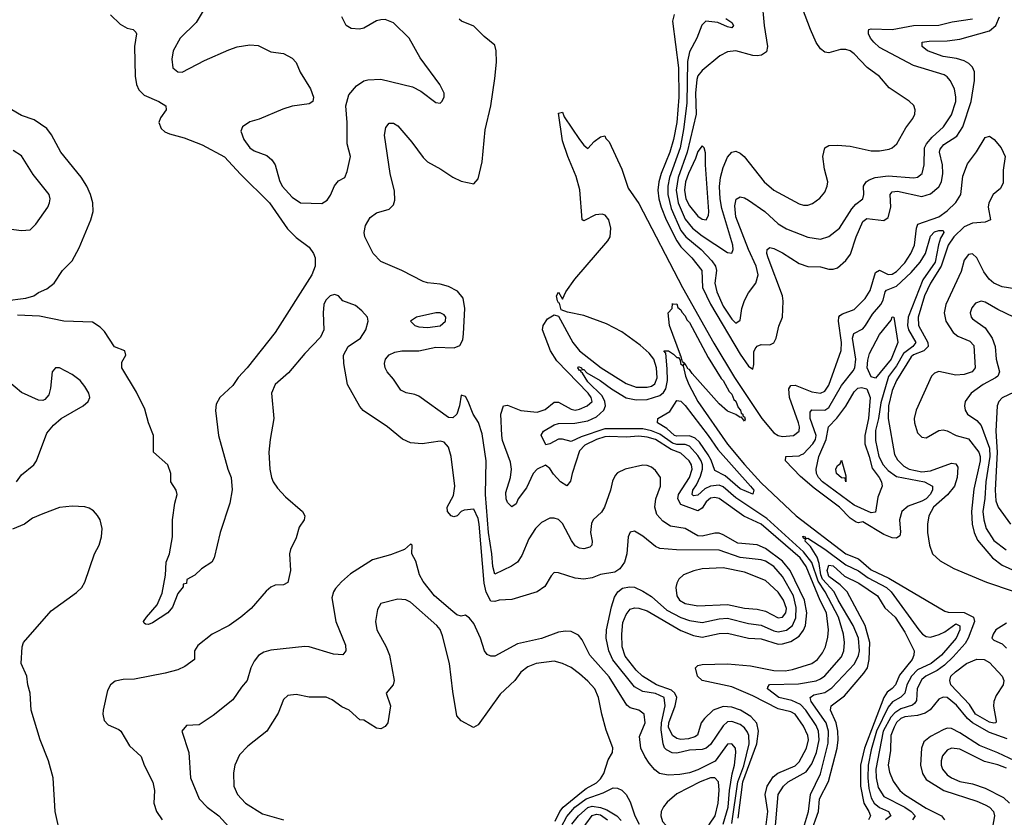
# Model space of a CAD drawing. Header units: inches. Extents: x 884549 to 1028252, y 526810 to 653624.
# Tile 674 of 1056: x 982801 to 987460, y 572463 to 576237. Entities that reach past the tile are written whole.
import ezdxf

# ---------------------------------------------------------------- set-up
doc = ezdxf.new("R2010")
doc.units = ezdxf.units.IN
doc.header["$MEASUREMENT"] = 0
doc.layers.add('A9587', color=7, linetype='Continuous')

msp = doc.modelspace()

# ---------------------------------------------------------------- linework, layer by layer
at = {"layer": 'A9587', "color": 5}
for points, elevation in [([(986312.4, 576330), (986323.5, 576210), (986339.5, 576110), (986334.4, 576085.6), (986311, 576070), (986290, 576066.6), (986270, 576067.3), (986190, 576089.9), (986150, 576085.7), (986113.9, 576066.1), (986030, 575996.9), (986010, 575971.4), (986005.3, 575954.7), (985999.5, 575890), (986001.6, 575790), (985960.1, 575610), (985916.3, 575490), (985907.3, 575430), (985917, 575370), (985950, 575293.8), (985985.3, 575250), (986030, 575214.5), (986150, 575135), (986170, 575132.2), (986176.5, 575150), (986175.8, 575170), (986123.8, 575343.8), (986115.7, 575390), (986112.9, 575447.1), (986116.9, 575490), (986130, 575538), (986150, 575587.2), (986170, 575610.2), (986190, 575614.7), (986210, 575606), (986229, 575590), (986323, 575470), (986369.2, 575430), (986490, 575365.8), (986510, 575359.3), (986530, 575359.2), (986552.8, 575367.2), (986587.1, 575392.9), (986610, 575421.3), (986622.2, 575450), (986625.3, 575470), (986609.1, 575530), (986601.8, 575590), (986611.5, 575630), (986630, 575642), (986670, 575643.8), (986730, 575639), (986830, 575616.8), (986870, 575617.1), (986915, 575625), (986930, 575630.2), (986951.1, 575648.9), (986994.2, 575725.8), (987027.8, 575770), (987036.1, 575790), (987037.6, 575810), (987031.3, 575831.3), (987010, 575851.1), (986915.4, 575915.4), (986870, 575968.7), (986811.6, 576011.6), (986750, 576075.6), (986730, 576089.8), (986710, 576095.3), (986684.7, 576095.3), (986630, 576080.9), (986610, 576083.9), (986590, 576099.7), (986569.9, 576129.9), (986542.5, 576190), (986474.4, 576370)], 2160), ([(983710, 576348.2), (983636.5, 576223.5), (983560.3, 576150), (983526.5, 576090), (983520.3, 576050), (983526.3, 576010), (983550, 575990.3), (983570, 575989.2), (983676.1, 576043.9), (983790, 576095.2), (983830, 576109), (983890, 576118), (983930, 576114.4), (983990, 576085.5), (984050, 576077.3), (984090, 576054.8), (984110, 576034.8), (984128, 575988), (984176.5, 575910), (984192, 575870), (984187.7, 575850), (984170, 575839.7), (984090, 575828.2), (984045.9, 575814.1), (983933.5, 575766.5), (983890, 575753), (983855.5, 575730), (983847.4, 575710), (983862, 575670), (983890.3, 575630), (983910, 575616.1), (983970, 575594), (983994.4, 575574.4), (984010.2, 575550), (984030, 575475.5), (984042.9, 575450), (984090, 575396.5), (984130, 575370.3), (984230, 575367), (984256.5, 575383.5), (984272.5, 575407.5), (984290, 575450.7), (984310, 575474.8), (984339, 575490), (984350, 575518), (984366, 575590), (984350.9, 575650), (984350.8, 575750), (984344.8, 575830), (984359.1, 575880.9), (984395, 575924.9), (984430, 575947), (984447.6, 575952.4), (984510, 575955.6), (984659, 575919), (984698.4, 575898.4), (984770, 575844.9), (984790, 575842.8), (984799, 575850), (984809.2, 575870), (984809.3, 575890), (984789.4, 575930), (984696.3, 576056.3), (984644.2, 576150), (984570, 576222.6), (984530, 576237.3), (984510, 576236.4), (984490, 576231.7), (984430, 576197.4), (984408.5, 576191.5), (984370, 576195.5), (984346.4, 576210), (984325.5, 576250)], 2140), ([(983230, 576260.2), (983275.9, 576215.9), (983310, 576197.5), (983337.3, 576190), (983350, 576177.3), (983353.1, 576170), (983343.9, 576110), (983346.7, 575970), (983353.2, 575930), (983365.2, 575905.2), (983390, 575880.1), (983459.3, 575850), (983493, 575830), (983494.4, 575810), (983467.3, 575772.7), (983460.2, 575750), (983470, 575722.6), (983487.1, 575707.1), (983510, 575696.9), (983578.8, 575678.8), (983665, 575645), (983770, 575587.8), (983845.9, 575505.9), (983983.7, 575370), (984068, 575248), (984110, 575206.2), (984170, 575161.3), (984191.4, 575131.4), (984199.3, 575110), (984198.9, 575070), (984183.8, 575030), (984010, 574757.4), (983877.6, 574590), (983835.5, 574544.5), (983810, 574506.6), (983748.3, 574450), (983730, 574418), (983727.3, 574387.3), (983741.7, 574270), (983785.3, 574110), (983801.2, 574070), (983806.9, 574013.1), (983796, 573950), (983750.4, 573810), (983721, 573690), (983710.8, 573670), (983661.1, 573638.9), (983630, 573608.7), (983592, 573588), (983590.9, 573569.1), (983574, 573566), (983574, 573554), (983550, 573522), (983523.4, 573456.6), (983502.4, 573430), (983430, 573382.3), (983410, 573375.1), (983396, 573376), (983390, 573382), (983387, 573390), (983400.5, 573410), (983451.6, 573468.4), (983475.9, 573524.1), (983491.6, 573608.4), (983494.2, 573670), (983509.8, 573710), (983524, 573790), (983524.4, 573870), (983535.7, 573950), (983546.8, 573990), (983541, 574010), (983516.3, 574050), (983516.3, 574090), (983501.6, 574130), (983434.5, 574190), (983434, 574270), (983409.8, 574329.8), (983393.7, 574393.7), (983354.1, 574474.1), (983284.7, 574590), (983283.9, 574616.1), (983302.7, 574650), (983299, 574670), (983250, 574689.3), (983202, 574762), (983181.5, 574781.5), (983145.3, 574805.3), (983010, 574810.7), (982894.9, 574834.9), (982790, 574838.8)], 2120), ([(985898.1, 576261.9), (985889.7, 576230), (985918.2, 576010), (985920.1, 575870), (985910.2, 575750), (985895.3, 575670), (985877.7, 575610), (985836.2, 575510), (985825, 575470), (985821.1, 575430), (985824.9, 575390), (985836, 575350), (985860.7, 575290), (985910, 575190.9), (985930, 575162.1), (985981.5, 575110), (986028.8, 575050), (986031.5, 574970), (986070, 574891.4), (986210, 574654.3), (986250, 574597.1), (986270, 574583.6), (986274.7, 574605.3), (986275.2, 574664.8), (986280.8, 574679.2), (986290, 574692.8), (986310, 574700.4), (986350, 574698.9), (986370, 574707.9), (986380.6, 574730), (986393.1, 574786.9), (986410.8, 574830), (986414.3, 574905.7), (986409.9, 574930), (986342.7, 575110), (986336.5, 575130), (986337.6, 575150), (986350, 575158.3), (986370, 575154.3), (986410, 575134.6), (986490, 575083.9), (986529.6, 575069.6), (986590, 575067.8), (986630, 575055.9), (986650, 575056), (986670, 575063.2), (986710, 575097.1), (986731.7, 575128.3), (986759.1, 575210), (986790, 575282.6), (986810, 575295.7), (986890, 575286.8), (986910, 575301.6), (986923.3, 575350), (986920.4, 575410), (986930, 575422.1), (986954.5, 575425.5), (987070, 575400.4), (987110, 575412.8), (987150, 575446.3), (987162.9, 575470), (987168.8, 575510), (987167.3, 575550), (987152.8, 575610), (987156.2, 575623.8), (987174, 575646), (987234.7, 575685.3), (987264, 575730), (987302.9, 575850), (987319.5, 575950), (987318.7, 575990), (987310, 576012.4), (987292.9, 576030), (987270, 576042.5), (987233.8, 576053.8), (987170, 576063.7), (987096.8, 576090), (987071.8, 576110), (987071.6, 576130), (987104.1, 576135.9), (987190, 576137.1), (987250, 576144.9), (987390, 576185.1), (987419.2, 576210), (987437.3, 576250)], 2120), ([(986200.8, 572459.2), (986222.8, 572630), (986288.7, 572810), (986296.5, 572870), (986288.8, 572908.9), (986260.4, 572940.4), (986211, 572970), (986170, 572984.3), (986130, 572987.8), (986082.7, 572970), (986041.2, 572930), (986025.3, 572910), (986008, 572852), (985996.4, 572843.6), (985965.2, 572834.8), (985930, 572831.4), (985910, 572835), (985890, 572849.2), (985871.2, 572890), (985872.3, 572910), (985902.5, 572990), (985910, 573030), (985901.3, 573050), (985884.5, 573064.5), (985814.3, 573090), (985748.4, 573130), (985718.6, 573158.6), (985665.8, 573225.8), (985651.4, 573270), (985649.6, 573329.6), (985655.4, 573384.6), (985670, 573422.7), (985690, 573446.9), (985710, 573453.3), (985730, 573452.2), (985770, 573440.1), (985930, 573347), (985990, 573322.4), (986030, 573315), (986110, 573332.9), (986150, 573334.2), (986250, 573309.7), (986310, 573306.7), (986390, 573282.6), (986410, 573283.4), (986450, 573294.8), (986490, 573320.1), (986510, 573348), (986519.1, 573370), (986526.2, 573430), (986514.6, 573490), (986447.4, 573630), (986410, 573674.5), (986330, 573734.1), (986290, 573751.9), (986199.7, 573759.7), (986130, 573799.7), (986110, 573806.5), (986090, 573807.8), (986030, 573792.3), (986010, 573795.2), (985950, 573829.1), (985880.2, 573840.2), (985843.5, 573863.5), (985816.1, 573896.1), (985805.9, 573930), (985811.1, 573970), (985833.7, 574030), (985833.8, 574070), (985810, 574104.1), (985790, 574119.6), (985770, 574127.7), (985750, 574128.8), (985666.4, 574110), (985630, 574093.2), (985619.2, 574080.8), (985606.7, 574053.3), (985596.8, 574010), (985568.7, 573930), (985554, 573906), (985515, 573870), (985506.4, 573853.6), (985502.7, 573810), (985510.6, 573769.4), (985508.7, 573750), (985499, 573741), (985470, 573733.1), (985450, 573736.8), (985430, 573747.4), (985412.1, 573772.1), (985370, 573852.6), (985350, 573871.3), (985330, 573878.3), (985310, 573878), (985270, 573858.4), (985241.3, 573830), (985210, 573779.8), (985177.8, 573702.2), (985157.3, 573670), (985128.9, 573651.1), (985050, 573613.8), (985039.3, 573650), (985035.5, 573710), (985019.3, 573810), (985004.7, 573990), (985007.9, 574150), (984990, 574278), (984971.7, 574331.7), (984946, 574370), (984923.8, 574430), (984910, 574453.8), (984890, 574459.6), (984881.5, 574410), (984868.9, 574371.1), (984850, 574352.8), (984830, 574355.2), (984690, 574455.7), (984670, 574464.2), (984630, 574471.3), (984603.9, 574483.9), (984570, 574535.8), (984539.7, 574570), (984529.8, 574590), (984527.8, 574610), (984532.7, 574630), (984548.6, 574651.4), (984575.6, 574664.4), (984610, 574670.1), (984690, 574670.1), (984770, 574688), (984856.2, 574683.8), (984884.1, 574695.9), (984897.6, 574722.4), (984901.1, 574750), (984906.8, 574870), (984898.7, 574918.7), (984872.2, 574952.2), (984830, 574973.9), (984790, 574986.1), (984730, 574992), (984710, 574998.2), (984610, 575050.9), (984510, 575093.2), (984474.2, 575130), (984433.8, 575210), (984431.4, 575230), (984436.8, 575263.2), (984459.6, 575300.4), (984490, 575323.1), (984550, 575340.9), (984570, 575361.3), (984576.9, 575383.1), (984573.9, 575426.1), (984554.6, 575510), (984527.1, 575690), (984532.9, 575727.1), (984550, 575747.2), (984570, 575747.7), (984590, 575735.4), (984657, 575657), (984710, 575584.2), (984730, 575565.1), (984793.4, 575530), (984850, 575491.5), (984890, 575472.7), (984950, 575460.2), (984970, 575483.6), (984990, 575563.8), (985003.9, 575716.1), (985030.2, 575830), (985050, 575959.3), (985056.5, 576036.5), (985056.3, 576090), (985050, 576115.8), (984998.3, 576158.3), (984950, 576206.6), (984890.9, 576230.9), (984879.8, 576239.8)], 2120), ([(986142.5, 576242.5), (986170, 576223.1), (986178, 576210), (986170, 576198.5), (986150, 576203), (986104.4, 576224.4), (986047.7, 576230), (986028.4, 576211.6), (986005.8, 576150), (985970, 576084.8), (985960.7, 576039.3), (985957.5, 575842.5), (985942.6, 575717.4), (985925.8, 575630), (985875, 575490), (985867.6, 575450), (985867.2, 575410), (985883.3, 575343.3), (985930, 575239.2), (985952.3, 575210), (986025.1, 575150), (986076.2, 575096.2), (986093.8, 575070), (986098.6, 575050), (986090.8, 574990), (986099.2, 574950), (986130, 574881.5), (986170, 574820.7), (986190, 574800.3), (986210, 574814.8), (986218.3, 574870), (986230, 574908.4), (986250, 574944.2), (986285, 574990), (986294.6, 575030), (986285.9, 575070), (986249.1, 575149.1), (986190, 575304.2), (986184.4, 575355.6), (986191.6, 575388.4), (986210, 575398.2), (986230, 575394.2), (986250, 575383), (986326.8, 575330), (986390, 575270.8), (986430, 575248.2), (986530, 575208.3), (986590, 575198.8), (986630, 575211.5), (986679.8, 575250), (986738.5, 575341.5), (986756.7, 575363.4), (986791, 575390), (986795.5, 575410), (986794.1, 575450), (986806.2, 575470), (986820.1, 575479.9), (986849.5, 575490.5), (986910, 575498.3), (987031.5, 575488.5), (987050, 575491.9), (987071.3, 575510), (987081, 575550), (987082.6, 575630), (987092.3, 575650), (987118.1, 575681.9), (987172.9, 575730), (987210, 575787.1), (987229.9, 575850), (987231.2, 575871.2), (987224.3, 575910), (987204.2, 575950), (987190, 575967), (987175.7, 575975.7), (987030, 576020.2), (986870, 576105.7), (986842.1, 576130), (986826.8, 576150), (986817.5, 576170), (986817.1, 576182.9), (986818.7, 576190), (986830, 576194.6), (986930, 576190.1), (987030, 576210.4), (987150, 576211.1), (987213.8, 576226.2), (987310, 576240.7)], 2140), ([(982730, 574907), (982830, 574919.3), (982868, 574930), (982890, 574946), (982930, 574962.8), (982964, 574990), (983004, 575050), (983050, 575096), (983082.9, 575157.1), (983137.7, 575290), (983148.4, 575330), (983147.2, 575370), (983136.1, 575410), (983118.4, 575450), (983092.3, 575492.3), (982995.6, 575610), (982951.8, 575691.8), (982930, 575722.2), (982870, 575763.5), (982810, 575783.7), (982764, 575810)], 2120), ([(986330, 572401.1), (986340.7, 572490), (986327.9, 572570), (986337.9, 572610), (986366.3, 572653.7), (986387.7, 572672.3), (986470, 572706.4), (986490, 572725.2), (986524.5, 572790), (986533.3, 572830), (986530.9, 572850), (986510, 572894.7), (986470, 572951.4), (986450, 572961.7), (986390, 572975.4), (986270, 573037.8), (986170, 573080.2), (986030, 573109.8), (986008.2, 573130), (985998.6, 573170), (986010, 573181.4), (986030, 573185.6), (986150, 573189.7), (986259.4, 573179.4), (986370, 573157), (986423.5, 573156.5), (986457.3, 573162.7), (986549, 573191), (986576.6, 573210), (986599.6, 573240.4), (986613.9, 573270), (986625.5, 573314.5), (986628.1, 573350), (986619.1, 573430), (986588.4, 573488.4), (986522.3, 573650), (986493.7, 573690), (986310, 573850.6), (986228, 573888), (986110, 573971.2), (986090, 573976.7), (986070, 573972.5), (986050, 573955.1), (986030, 573925.6), (986010, 573912.8), (985930, 573942.6), (985914.9, 573970), (985918, 573990), (985970.4, 574070), (985982.5, 574110), (985979.8, 574130), (985969.6, 574150), (985930, 574186.4), (985883.1, 574203.1), (985810, 574250.5), (985770, 574262.1), (985730, 574265.8), (985670, 574261.4), (985590, 574265), (985570, 574263.2), (985530.6, 574250), (985475.6, 574224.4), (985450, 574197.1), (985414.8, 574090), (985407.3, 574052.7), (985390, 574032), (985360.7, 574050), (985326.8, 574086.8), (985310, 574113.5), (985288.7, 574128.7), (985250, 574110.7), (985230.1, 574090), (985198.9, 574021.1), (985160.4, 573970), (985150, 573946.2), (985130, 573932.5), (985110, 573951.8), (985103, 573970), (985101, 573999), (985122.8, 574070), (985128.8, 574110), (985123.9, 574143.9), (985086.2, 574246.2), (985081.9, 574270), (985077.5, 574370), (985089.6, 574410.4), (985110, 574412.5), (985171.6, 574388.4), (985250, 574379.3), (985288, 574392), (985330, 574426.4), (985350, 574426.4), (985410, 574394.1), (985430, 574389.5), (985450, 574393.5), (985486.6, 574410), (985509.2, 574430), (985505.2, 574450), (985491.4, 574470), (985342.5, 574622.5), (985312.9, 574670), (985275, 574770), (985277.6, 574790), (985298.8, 574821.2), (985330, 574840.7), (985350, 574834.8), (985419, 574710), (985450, 574669.4), (985552.5, 574590), (985670, 574515.9), (985718.6, 574498.6), (985770, 574497.8), (985790, 574503.2), (985805.9, 574514.1), (985817.1, 574542.9), (985814.6, 574590), (985801, 574630), (985779, 574659), (985736.4, 574696.4), (985650, 574760), (985578.3, 574798.3), (985470, 574837.5), (985392.9, 574852.9), (985363.8, 574863.8), (985355.5, 574895.5), (985350, 574897.2), (985346.3, 574906.3), (985341.7, 574930), (985350, 574947.7), (985370, 574914.8), (985384.8, 574950), (985427.7, 575010), (985583.4, 575190), (985594.5, 575210), (985598.8, 575250), (985589.2, 575290), (985572, 575312), (985557.4, 575317.4), (985526.1, 575313.9), (985470, 575284.5), (985463.1, 575290), (985452, 575432), (985434.8, 575494.8), (985394.4, 575590), (985370, 575663.7), (985350, 575794), (985370, 575798.8), (985377.7, 575777.7), (985450, 575670.4), (985470, 575643), (985490, 575627.3), (985518.9, 575661.1), (985550, 575682.8), (985570, 575687.3), (985574.4, 575674.4), (985590, 575658.7), (985650.1, 575530), (985679.9, 575439.9), (985730, 575367.9), (985937.1, 574970), (986086.2, 574706.1), (986183.5, 574543.5), (986313, 574350), (986370, 574281.6), (986390, 574269.1), (986410, 574264.2), (986462, 574270), (986489.9, 574290.1), (986491.5, 574310), (986486.3, 574330), (986443, 574450), (986440.1, 574490), (986450, 574506.8), (986470, 574507.5), (986550, 574476.1), (986589.9, 574470.1), (986610, 574479.3), (986630, 574507.7), (986688.4, 574671.6), (986690.3, 574709.7), (986676.1, 574810), (986677.5, 574830), (986682.5, 574837.5), (986694.2, 574845.8), (986750, 574865.1), (986802.2, 574917.8), (986825.1, 574954.9), (986850, 575040.2), (986870, 575052.3), (986910, 575030.6), (986930, 575033), (986950, 575046), (986990, 575086.7), (987017.6, 575130), (987034.8, 575170), (987043.9, 575250), (987050.3, 575269.7), (987150, 575303.7), (987190, 575332.1), (987230, 575371.8), (987253.9, 575410), (987264, 575496), (987285.1, 575554.9), (987328, 575612), (987370, 575679.8), (987390, 575686.3), (987411.4, 575670), (987445.4, 575630), (987464, 575590), (987455.1, 575524.9), (987454.5, 575465.5), (987442.2, 575437.8), (987408, 575410), (987387.2, 575370), (987382.9, 575350), (987394.1, 575290), (987370, 575278.8), (987310, 575274.8), (987270, 575256.9), (987221.7, 575210), (987194.5, 575170), (987161.9, 575070), (987110.3, 574990), (987083, 574930), (987051.8, 574830), (987053.5, 574790), (987098.3, 574710), (987100.1, 574690), (987078.5, 574670), (987030, 574651.2), (987019, 574641), (986950.3, 574530), (986930, 574482), (986912.3, 574410), (986910, 574350), (986940, 574180), (986954.8, 574154.8), (986984.9, 574124.9), (987009.8, 574109.8), (987070, 574097.6), (987110, 574101.6), (987210, 574138), (987230, 574135), (987239.6, 574119.6), (987236.9, 574070), (987223.7, 574030), (987191.3, 573988.7), (987124.4, 573930), (987103.1, 573890), (987095.8, 573850), (987095.9, 573810), (987105.8, 573750), (987120.1, 573710), (987157, 573677), (987220.8, 573640.8), (987375.8, 573575.8), (987627.7, 573490)], 2080), ([(982750, 575247.3), (982810, 575239.6), (982850, 575243.1), (982876.9, 575270), (982934, 575350), (982942.9, 575370), (982945.1, 575390), (982940.7, 575410), (982864.2, 575504.2), (982810, 575592.6), (982770, 575617.6)], 2140), ([(987510, 574964), (987450, 574973.7), (987410, 574989.9), (987388.1, 575010), (987363.6, 575043.6), (987329.8, 575110), (987310, 575129.8), (987290, 575126.6), (987270, 575099.2), (987255.2, 575044.8), (987182.6, 574890), (987174.9, 574850), (987184, 574810), (987217.4, 574757.4), (987240.2, 574740.2), (987296.2, 574716.2), (987315, 574695), (987322.3, 574590), (987307.5, 574570), (987270, 574557.4), (987230, 574555.2), (987150, 574571.6), (987130, 574564.4), (987115.6, 574550), (987042.9, 574390), (987033.9, 574350), (987034.3, 574330), (987050, 574281.8), (987070, 574262), (987090, 574258.9), (987150, 574293.2), (987170, 574296.4), (987190, 574291), (987231.9, 574270), (987290, 574254.4), (987339.8, 574190), (987346.3, 574170), (987346.4, 574150), (987315, 574015), (987304.1, 573910), (987307.8, 573850), (987316.9, 573810), (987333.9, 573773.9), (987403.6, 573690), (987450, 573655.6), (987530, 573619.8)], 2120), ([(986170, 572432.8), (986198.4, 572630), (986227, 572707), (986253.1, 572810), (986251.8, 572850), (986245.4, 572865.4), (986230, 572885.9), (986210, 572901.7), (986170, 572916.3), (986150, 572914.7), (986130, 572895.5), (986070, 572807.9), (986050, 572790.3), (986030, 572783.1), (985970, 572780.9), (985910, 572765.7), (985888.5, 572768.5), (985861.7, 572781.7), (985852.1, 572792.1), (985845.4, 572810), (985836.6, 572876.6), (985837.6, 572910), (985854.6, 572990), (985849.9, 573030), (985810, 573048.5), (985750, 573058.3), (985710, 573079.9), (985608.3, 573208.3), (985588, 573250), (985575.7, 573310), (985578.1, 573350), (985600.9, 573459.1), (985615, 573505), (985630.8, 573529.2), (985653.6, 573546.4), (985686.5, 573553.5), (985710, 573551.4), (985750, 573533.4), (985790, 573506.8), (985863.4, 573443.4), (985930, 573408.8), (985970, 573393.8), (986030, 573384.3), (986110, 573401.9), (986150, 573404.8), (986250, 573379.9), (986310, 573371.7), (986370, 573344.6), (986390, 573340.1), (986430, 573348.2), (986457.3, 573370), (986473, 573407), (986475, 573455), (986462.7, 573510), (986410, 573602.5), (986370, 573649.1), (986330, 573674.1), (986310, 573680.5), (986210, 573692.4), (986110, 573727.2), (985908.6, 573728.6), (985830, 573734.2), (985810, 573744.2), (985750, 573793.1), (985710, 573816.3), (985690, 573811.5), (985680.8, 573790), (985674, 573710), (985662.8, 573670), (985641.2, 573638.8), (985616.8, 573623.2), (985550, 573611.7), (985510, 573595.8), (985470, 573589.8), (985430, 573594), (985350, 573619.6), (985330, 573620.9), (985315.1, 573604.9), (985285.5, 573554.5), (985250.2, 573529.8), (985130, 573493.6), (985070, 573489.7), (985050, 573484.4), (985030, 573486.2), (985007.6, 573527.6), (984998.3, 573570), (984974.4, 573850), (984970, 573876.2), (984950, 573920.7), (984903.7, 573916.3), (984890, 573909.5), (984871.2, 573888.8), (984855.5, 573884.5), (984842.6, 573890), (984825.6, 573910), (984823.4, 573930), (984854.2, 573985.8), (984860.6, 574030), (984842.2, 574170), (984830, 574214.2), (984810, 574237.2), (984790, 574241.9), (984706, 574230), (984650, 574235.4), (984611.8, 574251.8), (984542, 574310), (984427, 574387), (984410, 574407.3), (984351.6, 574510), (984334.7, 574610), (984333.6, 574650), (984355.1, 574690), (984414, 574730), (984438.3, 574770), (984449.8, 574810), (984446.2, 574830), (984420, 574860), (984390, 574884), (984330, 574907), (984309, 574930), (984290, 574936.3), (984270, 574929.6), (984250.4, 574910), (984240.9, 574890), (984236.9, 574850), (984240.4, 574770), (984225.1, 574734.9), (984150, 574657.7), (984073.6, 574566.4), (984010.3, 574510), (983993.1, 574470), (984004, 574350), (983985.6, 574250), (983980.2, 574190), (983984.3, 574110), (983992.7, 574070), (984000.2, 574050), (984020.9, 574020.9), (984059, 573979), (984138.7, 573910), (984150.4, 573890), (984146.4, 573870), (984123.8, 573836.2), (984110, 573785.2), (984081.7, 573730), (984078.5, 573710), (984082.4, 573630), (984070, 573573.2), (984050, 573562.4), (984010, 573560.5), (983990, 573552), (983967.8, 573532.2), (983897.1, 573450), (983848.2, 573410), (983792.7, 573370), (983712.2, 573330), (983644.1, 573275.9), (983628.5, 573250), (983628, 573210), (983583.1, 573176.9), (983550, 573160.8), (983490, 573144.2), (983343.9, 573116.1), (983290, 573114.5), (983252.3, 573107.7), (983230.7, 573089.3), (983216.8, 573063.2), (983196.4, 572970), (983195.1, 572950), (983201.1, 572921.1), (983220, 572900), (983270, 572878.7), (983279.8, 572870), (983320.4, 572800.4), (983376.5, 572750), (983389.4, 572709.4), (983431.4, 572628.6), (983439, 572590), (983436.4, 572530), (983447.7, 572490), (983475.3, 572450)], 2140), ([(987504.7, 574830), (987430, 574865.7), (987370, 574900.9), (987350, 574905), (987324, 574896), (987305.9, 574874.1), (987298.9, 574850), (987302.9, 574830), (987310, 574820.8), (987370, 574778.3), (987403.3, 574730), (987416.2, 574690), (987421.9, 574630), (987436.8, 574570), (987428.6, 574550), (987418.1, 574541.9), (987360.6, 574510), (987303.9, 574470), (987274.9, 574430), (987272.3, 574410), (987274.7, 574390), (987285.3, 574370), (987330, 574340.1), (987350, 574316.8), (987389.6, 574209.6), (987391.3, 574170), (987372.3, 574050), (987368.6, 573971.4), (987357.9, 573910), (987362.7, 573870), (987374.7, 573830), (987410, 573772.2), (987468.8, 573728.8)], 2140), ([(986373.5, 572386.5), (986390.3, 572570), (986414.9, 572610), (986438, 572630), (986522.7, 572677.3), (986550, 572716.1), (986570.7, 572770), (986584.5, 572830), (986581.5, 572870), (986570, 572897.2), (986521.6, 572970), (986495.9, 572995.9), (986455.3, 573015.3), (986392.7, 573030), (986339.8, 573070), (986340.8, 573079.2), (986349.4, 573090.6), (986486.3, 573093.7), (986570, 573108.6), (986590, 573117.2), (986610, 573132.2), (986690, 573221.7), (986701, 573250), (986704.6, 573290), (986699.1, 573330), (986675.9, 573410), (986612.2, 573530), (986579.4, 573579.4), (986549, 573669), (986510, 573718.9), (986336.2, 573876.2), (986190, 573974.4), (986130, 574026.5), (986110, 574034.1), (986070, 574029.2), (986042.2, 574017.8), (986010, 573987.6), (985990, 573983.6), (985983.8, 573990), (985986.2, 574010), (986004.1, 574035.9), (986022.5, 574077.5), (986031.9, 574110), (986031.6, 574130), (986025.5, 574150), (986010, 574174.7), (985970, 574219.1), (985950, 574226.3), (985910, 574226.8), (985890, 574232.5), (985830, 574275.4), (985790, 574292.2), (985750, 574300.6), (985570, 574300.7), (985457.2, 574262.8), (985410, 574241.1), (985370, 574252.5), (985350, 574251.7), (985310, 574229.8), (985290, 574225.4), (985269, 574271), (985279.1, 574290), (985330, 574319.3), (985350, 574325.7), (985427.6, 574327.6), (985490, 574339.6), (985530, 574358.3), (985564.4, 574390), (985572.5, 574410), (985569.3, 574430), (985556.7, 574456.7), (985490, 574523.6), (985464.7, 574564.7), (985455.5, 574570), (985457.2, 574577.3), (985450, 574577.7), (985442.3, 574590), (985444.4, 574595.6), (985459.7, 574590), (985461.8, 574581.8), (985470, 574582.2), (985485.3, 574565.3), (985547.5, 574530), (985600.9, 574490), (985670, 574447.4), (985717.7, 574437.7), (985770, 574440.4), (985830, 574459.4), (985847.7, 574472.3), (985858.3, 574490), (985865.7, 574530), (985865.4, 574585.4), (985858.6, 574658.6), (985849.6, 574670.4), (985870.7, 574670.7), (985894.8, 574654.8), (985910, 574638), (985918, 574638), (985926, 574626), (985927.3, 574610), (985939.8, 574599.8), (985951, 574550), (985967.9, 574510), (986009.6, 574430), (986150, 574228.5), (986230, 574131.9), (986310, 574045.6), (986475.4, 573890), (986710, 573708.8), (986770, 573685.5), (986830, 573633.6), (986913.7, 573593.7), (987178.8, 573438.8), (987194.2, 573434.2), (987270, 573432), (987313.6, 573410), (987318.3, 573390), (987289.5, 573310), (987275, 573285), (987218.6, 573221.4), (987176.6, 573183.4), (987142, 573158), (987088.7, 573131.3), (987070, 573115.3), (987048, 573072), (987044.3, 573015.7), (987037.4, 573002.6), (987026.1, 572993.9), (986970, 572975.3), (986942.5, 572957.5), (986923.7, 572936.3), (986887, 572870), (986852.3, 572690), (986853.4, 572650), (986863.8, 572603.8), (986890, 572561.4), (986990, 572510.6), (987019.1, 572490), (987037.6, 572470), (987026.2, 572450)], 2060), ([(982786.6, 574050), (982810, 574083.1), (982867.3, 574130), (982881.3, 574150), (982930, 574280.7), (982961, 574319), (982997.2, 574350), (983100.9, 574410), (983125.1, 574430), (983132.6, 574450), (983128, 574470), (983110, 574502), (983087.3, 574530), (983050, 574558), (982990, 574589.4), (982970, 574589.2), (982954, 574570), (982946.2, 574493.8), (982938.4, 574461.6), (982919.9, 574440.1), (982910, 574435.1), (982890, 574436.2), (982810, 574473.3), (982750, 574523)], 2140), ([(987506, 574474), (987450, 574447.3), (987434, 574430), (987425.9, 574410), (987420.2, 574290), (987426.1, 574190), (987417.2, 574010), (987420.1, 573960.1), (987430.7, 573930), (987488.5, 573850)], 2160), ([(982995, 572370), (982968.3, 572490), (982959.2, 572650), (982936.9, 572730), (982898, 572830), (982856, 572970), (982850.9, 573050), (982839.7, 573090), (982835.4, 573130), (982808, 573190), (982812, 573270), (982818.4, 573290), (982950, 573440.3), (983070, 573526.7), (983095.6, 573550), (983110, 573576), (983155.1, 573710), (983176.4, 573750), (983187.6, 573790), (983190.6, 573830), (983181.8, 573870), (983170, 573891.1), (983150, 573912.3), (983130, 573925.4), (983110, 573931.1), (983050, 573934.7), (982990, 573928), (982910, 573899.1), (982861, 573879), (982824, 573850), (982766.6, 573826.6)], 2140), ([(986504.6, 572395.4), (986534.2, 572490), (986542.5, 572570), (986590, 572667.8), (986626.5, 572813.5), (986628.2, 572870), (986616.5, 572910), (986546.8, 573010), (986541.3, 573030), (986558.1, 573041.9), (986610, 573054), (986643.9, 573076.1), (986750.6, 573189.4), (986770, 573228.6), (986774.5, 573250), (986769.4, 573310), (986744.2, 573370), (986673.1, 573490), (986654.8, 573530), (986600.2, 573590), (986592, 573610), (986584.3, 573664.3), (986574.2, 573694.2), (986543.4, 573743.4), (986517.7, 573770), (986519.4, 573779.4), (986510, 573783.5), (986506.7, 573793.3), (986517.4, 573790), (986520.7, 573780.7), (986530, 573783.2), (986610, 573732.1), (986710, 573658), (986770, 573628.3), (986815.7, 573595.7), (986902.7, 573550), (986924.2, 573530), (987055.5, 573350), (987072.4, 573330), (987090, 573318.4), (987110, 573315.2), (987152.4, 573327.6), (987179.2, 573340.8), (987230, 573378), (987249.5, 573369.5), (987249.6, 573350), (987232.7, 573310), (987162.7, 573230), (987114.1, 573190), (987050, 573160.2), (987021.4, 573130), (986999.5, 573090), (986989.3, 573050), (986970, 573031.1), (986931.1, 573008.9), (986910, 572983.6), (986855.8, 572870), (986830, 572781.6), (986815.7, 572710), (986813.6, 572650), (986819, 572599), (986830, 572554.1), (986843.6, 572530), (986869.4, 572509.4), (986911.5, 572490), (986922.5, 572470), (986897.7, 572450)], 2040), ([(986130, 572429.5), (986153.7, 572510), (986160.2, 572590), (986172.2, 572667.8), (986183.9, 572710), (986190.3, 572770), (986188, 572790), (986170, 572809.8), (986150, 572808.1), (986091.2, 572728.8), (986010, 572687.7), (985970, 572672.6), (985925, 572665), (985870, 572661.5), (985828.6, 572670), (985806.9, 572686.9), (985779.6, 572719.6), (985759, 572750), (985739.9, 572790), (985734.5, 572845.5), (985761.3, 572910), (985756.5, 572950), (985730, 572969), (985690, 572980.3), (985673.1, 572993.1), (985590, 573127.3), (985499, 573230), (985462.1, 573302.1), (985444.7, 573324.7), (985410, 573341.6), (985383.5, 573343.5), (985350, 573338.6), (985270, 573309.3), (985157, 573283), (985050, 573224.8), (985030, 573226), (985013.7, 573233.7), (985000.3, 573250), (984981.5, 573310), (984950, 573379.5), (984930, 573404.5), (984910, 573419.5), (984890, 573414.5), (984870, 573421.3), (984850, 573436.1), (984763.1, 573510), (984710, 573578.3), (984692.7, 573610), (984674.9, 573674.9), (984657.2, 573710), (984658, 573750), (984654, 573754), (984650, 573755.3), (984622, 573730), (984555.6, 573704.4), (984470, 573680.4), (984365.9, 573614.1), (984323.2, 573576.8), (984295.2, 573544.8), (984286.3, 573530), (984278.7, 573501.3), (984297.1, 573390), (984343.4, 573276.6), (984343.8, 573250), (984330, 573232.3), (984286.1, 573233.9), (984170, 573268.7), (984150, 573270.8), (983990, 573254.2), (983955.9, 573244.1), (983931.2, 573228.8), (983910, 573202), (983894.9, 573170), (983877.6, 573110), (983850, 573078.4), (983810, 573018), (983716.1, 572943.9), (983650, 572899.7), (983590, 572896.9), (983567.9, 572870), (983601.3, 572770), (983609.2, 572650), (983650.2, 572550), (983687.6, 572510), (983743.9, 572470), (983790, 572418)], 2160), ([(986545.2, 572390), (986580.4, 572490), (986585.4, 572550), (986628.5, 572631.5), (986668.7, 572790), (986674.5, 572830), (986672.6, 572870), (986663.9, 572910), (986637.9, 572970), (986641.3, 572990), (986703.2, 573036.8), (986795.9, 573144.1), (986812.3, 573170), (986821.3, 573210), (986824, 573290), (986802.2, 573370), (986716.7, 573530), (986683.4, 573563.4), (986630, 573601.6), (986622.1, 573630), (986630, 573655.5), (986650, 573652.2), (986704, 573604), (986771.6, 573570), (986860.7, 573510), (986894.3, 573454.3), (986943.8, 573410), (986990, 573338.5), (987032.9, 573250), (987032.3, 573230), (987024.3, 573210), (986964.2, 573135.8), (986945.9, 573090), (986930, 573071.7), (986905.6, 573054.4), (986890, 573029.1), (986798.7, 572790), (986780, 572710), (986779.6, 572610), (986795, 572530), (986819.5, 572490), (986826.4, 572470), (986818.1, 572450)], 2020), ([(985335.2, 572444.8), (985357.4, 572490), (985373.1, 572510), (985458.6, 572581.4), (985481, 572599), (985530, 572626), (985550, 572644.6), (985564.6, 572670), (985585.4, 572734.6), (985606.6, 572770), (985608, 572792), (985575.8, 572875.8), (985555.2, 572950), (985540.2, 573030), (985522.1, 573070), (985490, 573107.1), (985450, 573141.4), (985410, 573171.2), (985370, 573191.2), (985330, 573200.8), (985244.4, 573190), (985205.1, 573174.9), (985172.3, 573150), (985144.2, 573110), (985074.8, 573045.2), (984970, 572899.5), (984948.1, 572888.1), (984890, 572919.5), (984870, 572942.7), (984850, 573058), (984834.2, 573190), (984801.9, 573321.9), (984790.7, 573350.7), (984775, 573370), (984650, 573481.5), (984627.8, 573492.3), (984590, 573495.3), (984510, 573474), (984494.5, 573445.5), (984483.9, 573390), (984490.2, 573350), (984535.4, 573270), (984551, 573230), (984573.4, 573110), (984568.8, 573090), (984534.4, 573050), (984556.1, 572990), (984542.6, 572910), (984530, 572891.8), (984510, 572881.3), (984490, 572885.1), (984430, 572922), (984410, 572924.7), (984359.5, 572970), (984325.4, 572985.4), (984279.1, 573019), (984250.6, 573030.6), (984170, 573031.3), (984110, 573043.9), (984070, 573038.5), (984050, 573020.5), (984024.8, 572955.2), (983970, 572871.1), (983880, 572800), (983841.7, 572758.3), (983819.2, 572710), (983812.5, 572672.5), (983813.8, 572610), (983831.7, 572570), (983870.2, 572530), (983950, 572478.5), (984050, 572451.1)], 2180), ([(987470, 573381.6), (987420.3, 573350), (987406.9, 573330), (987401.3, 573310), (987410, 573300.4), (987450, 573283.9), (987470, 573263.5)], 2080), ([(987474.2, 572834.2), (987390, 572863.8), (987310.2, 572910), (987286.6, 572930), (987233.4, 572993.4), (987190, 573029.1), (987170, 573030.9), (987150, 573021.9), (987108.5, 572971.5), (987084.8, 572955.2), (987050, 572943.9), (986990, 572937.8), (986970, 572929.9), (986950, 572910.6), (986938.2, 572890), (986923.5, 572850), (986920.9, 572779.1), (986910.7, 572710), (986916.3, 572676.3), (986934.1, 572634.1), (986965.3, 572590), (986987, 572570), (987090, 572505.5), (987162.3, 572470), (987177, 572450)], 2080), ([(987510, 572730.6), (987430, 572768.4), (987342.7, 572802.7), (987250, 572862.8), (987210, 572882.3), (987190, 572884), (987170, 572877.3), (987110, 572845.8), (987079.9, 572820.1), (987068.3, 572790), (987063.9, 572710), (987072.3, 572670), (987090, 572641.8), (987173.2, 572590), (987330, 572539.5), (987370, 572522.5), (987390.1, 572510), (987408.3, 572490), (987413.3, 572470), (987400.7, 572399.3)], 2120), ([(987470, 572695.9), (987430, 572711.2), (987366.2, 572726.2), (987250, 572784.9), (987210, 572790.4), (987190, 572780.6), (987167, 572753), (987160.8, 572730), (987160.8, 572710), (987167.6, 572690), (987190, 572663.5), (987210, 572648.7), (987250, 572632), (987310, 572621.3), (987370, 572600.1), (987456.3, 572556.3), (987484.5, 572530)], 2140), ([(985363.9, 572416.1), (985390, 572467.2), (985428.6, 572510), (985481.5, 572550), (985561.6, 572578.4), (985610, 572601.6), (985630, 572600.8), (985650, 572591.7), (985671.5, 572570), (985690, 572535.2), (985712, 572470), (985731.7, 572430)], 2160), ([(985414, 572430), (985444.9, 572470), (985490, 572508.9), (985510, 572516.1), (985550, 572509.4), (985578.5, 572498.5), (985626.1, 572470), (985647.4, 572447.4)], 2140), ([(985450.6, 572390), (985509.1, 572470.9), (985530, 572477.8), (985550, 572474.2), (985582.1, 572450)], 2120)]:
    msp.add_lwpolyline(points, dxfattribs=dict(at, elevation=elevation))
for points, elevation in [([(986030, 575640.4), (986010, 575613.3), (985999.3, 575580.7), (985964.9, 575510), (985951.6, 575470), (985946.7, 575430), (985953.1, 575390), (985970, 575356.4), (986010, 575308), (986030, 575293.7), (986050, 575290.2), (986060.9, 575310), (986062.4, 575330), (986046, 575550), (986046.3, 575606.3), (986039.3, 575630)], 2180), ([(986950, 573784.4), (986930, 573785.9), (986890, 573800.3), (986790, 573860.7), (986770, 573856), (986758.8, 573858.8), (986730, 573877.8), (986679.9, 573930), (986559.9, 574019.9), (986495.5, 574075.5), (986425.4, 574150), (986426, 574170), (986490, 574174), (986501.1, 574178.9), (986510, 574183.2), (986554.7, 574230), (986566.1, 574250), (986569.9, 574270), (986541.9, 574350), (986540.8, 574379.2), (986549.5, 574390.5), (986610, 574390.1), (986630, 574402.5), (986690, 574506.1), (986745.1, 574574.9), (986752.4, 574590), (986757.2, 574630), (986742.3, 574730), (986748.6, 574751.4), (986790, 574773.6), (986803.6, 574790), (986836.4, 574843.6), (986875.9, 574890), (986886.4, 574910), (986895.9, 574950), (986902.5, 574957.5), (986950, 574976.2), (987018.8, 575041.2), (987062.1, 575090), (987087.5, 575130), (987110, 575213.2), (987130, 575232.6), (987150, 575239.8), (987170, 575240.3), (987173.3, 575230), (987157.5, 575202.5), (987148, 575172), (987132.8, 575090), (987074.7, 575005.3), (987005.6, 574830), (987001.7, 574790), (987006.4, 574770), (987041.4, 574710), (987027.4, 574690), (986983, 574657), (986950, 574599.6), (986911.7, 574548.3), (986875.8, 574424.2), (986864.6, 574350), (986850, 574293.6), (986850, 574245.5), (986866.1, 574170), (986886.3, 574130), (986910, 574104.5), (986950, 574076.1), (987081.8, 574050), (987120.5, 574030), (987120.1, 574010), (987109, 573990), (987090, 573970.3), (987070, 573958), (987004.6, 573935.4), (986975.5, 573910), (986964.6, 573870), (986968.7, 573811.3), (986966, 573794)], 2060), ([(985891.1, 574891.1), (985910, 574893), (985915.6, 574875.6), (985930, 574864.9), (985933.4, 574853.4), (985950, 574836), (985957.3, 574817.3), (985970, 574803.7), (986058.9, 574638.9), (986119.6, 574539.6), (986130, 574530.2), (986157.7, 574477.7), (986170, 574464.9), (986180.4, 574440.4), (986190, 574431.4), (986201.3, 574401.3), (986212.2, 574390), (986214.7, 574374.7), (986222.8, 574370), (986222, 574362), (986230, 574358), (986234, 574346), (986230, 574338), (986216.4, 574356.4), (986210, 574354), (986190, 574368.7), (986150, 574385.2), (986110, 574419.3), (985982.5, 574562.5), (985970, 574582), (985964, 574584), (985950, 574608), (985942, 574602), (985946, 574610), (985938, 574618), (985930, 574646), (985926, 574646), (985928, 574650), (985876, 574790), (985869.2, 574850), (985888, 574870), (985890, 574894)], 2060), ([(984770, 574849.7), (984678, 574830), (984651, 574810), (984670.8, 574790), (984690, 574783.6), (984730, 574780.7), (984790, 574788.4), (984816.4, 574810), (984817.7, 574830), (984810, 574840.5), (984790, 574849.7)], 2140), ([(986850, 574541), (986830, 574547), (986811.7, 574590), (986814.1, 574625.9), (986822.2, 574657.8), (986870, 574746.9), (986924.6, 574815.4), (986930, 574831.3), (986938, 574830), (986956.9, 574710), (986924.1, 574630)], 2040), ([(986830, 573903.1), (986750, 573939.9), (986600.3, 574050), (986580.2, 574070), (986570.6, 574090), (986569.6, 574110), (986582.8, 574170), (986616.5, 574250), (986628.3, 574310), (986668, 574352), (986710, 574408.3), (986750, 574476.2), (986767.1, 574492.9), (986783.6, 574496.4), (986810.1, 574490.1), (986824.6, 574450), (986816.9, 574350), (986800, 574270), (986800.3, 574230), (986820.9, 574170), (986834.1, 574114.1), (986868.1, 574070), (986879.1, 574050), (986881.9, 574030), (986862.1, 573977.9), (986850, 573906.5)], 2040), ([(986270, 573991.6), (986210, 574017.4), (986139, 574079), (986090, 574104), (986072.7, 574152.7), (986058.4, 574178.4), (986017.5, 574237.5), (985996.9, 574256.9), (985970, 574268.5), (985910, 574265.7), (985900.2, 574270), (985862.7, 574302.7), (985819.7, 574330), (985820.9, 574350), (985876.6, 574383.4), (985910, 574434.5), (985930, 574431.5), (985950, 574412), (986059.3, 574270), (986103.8, 574203.8), (986259.2, 574030), (986274.3, 574010)], 2040), ([(986710, 574049.7), (986707.3, 574067.3), (986690, 574068.6), (986665.3, 574090), (986663.5, 574110), (986670, 574127.3), (986684.1, 574135.9), (986690, 574152), (986710, 574078)], 2020), ([(986130, 573643.8), (986030, 573638.5), (985990.9, 573629.1), (985942.3, 573610), (985920.7, 573590), (985910.1, 573569.9), (985905.7, 573550), (985910.9, 573510), (985923.5, 573490), (985950, 573474.2), (986010, 573464), (986150, 573469.7), (986230, 573452.5), (986290, 573448.4), (986330, 573437.5), (986390, 573407.3), (986410, 573410.1), (986425.9, 573430), (986428.6, 573450), (986415, 573490), (986390, 573527.5), (986330, 573582.7), (986230, 573623.4)], 2160), ([(987410, 572908.2), (987390, 572912.8), (987323.9, 572950), (987295.8, 572995.8), (987206.8, 573090), (987202, 573110), (987207.3, 573130), (987228.3, 573151.7), (987280.6, 573190), (987330, 573210.4), (987364.4, 573210), (987390, 573195.4), (987450, 573130.8), (987458.3, 573110), (987455.1, 573090), (987421.1, 573038.9), (987410.7, 573010), (987408.1, 572988.1), (987422, 572918), (987419.3, 572910)], 2060), ([(986090, 572649.8), (986070, 572649.2), (986021.3, 572630), (985910, 572574.1), (985865.1, 572534.9), (985847.3, 572512.7), (985836.6, 572490), (985834, 572470), (985842.5, 572442.6), (985873, 572410), (985884.2, 572390), (985922, 572370), (985966.1, 572366.1), (985990, 572368.7), (986010, 572380.7), (986065, 572430), (986091.7, 572470), (986106.6, 572530), (986110.9, 572590.9), (986107, 572630)], 2180)]:
    msp.add_lwpolyline(points, close=True, dxfattribs=dict(at, elevation=elevation))

doc.saveas('drawing.dxf')
